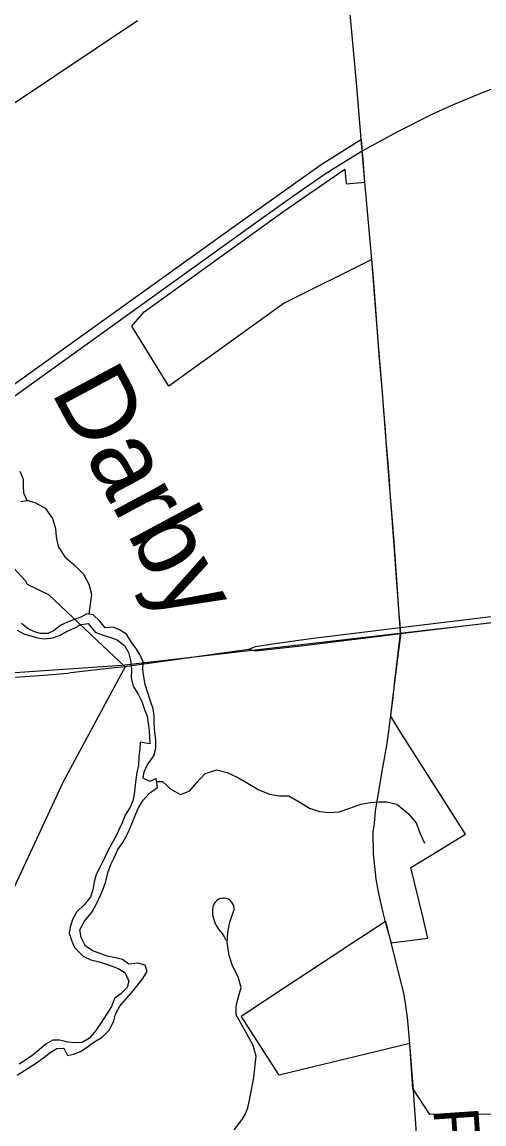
# Model space of a CAD drawing. Extents: x 114843 to 284848, y 317643 to 566895.
# Drawn here: x 132414 to 135502, y 377735 to 385101 of the extents above; entities that cross this region are included whole.
import ezdxf

# ---------------------------------------------------------------- set-up
doc = ezdxf.new("R2010")
doc.units = 0
for name, color, linetype in [('GM_X_Corporation', 7, 'Continuous'), ('GM_X_County_Road', 7, 'Continuous'), ('GM_X_County_Road_Text', 7, 'Continuous'), ('GM_X_Major_River', 7, 'Continuous'), ('GM_X_Major_River_Text', 7, 'Continuous'), ('GM_X_Minor_River', 7, 'Continuous'), ('GM_X_Rail_Line', 7, 'Continuous'), ('GM_X_State_Route', 7, 'Continuous'), ('GM_X_Township_Road', 7, 'Continuous'), ('GM_X_US_Route', 7, 'Continuous')]:
    doc.layers.add(name, color=color, linetype=linetype)

msp = doc.modelspace()

# ---------------------------------------------------------------- linework, layer by layer
at = {"layer": 'GM_X_Corporation'}
for points in [[(131242.5, 383812.5), (133185.7, 385110.4)], [(136417, 377801.5), (135139.3, 377799), (135026.6, 377972.2), (135005.5, 378272.5), (134720.3, 378203.4), (134133.2, 378061.1), (133878.5, 378455.1), (134187.8, 378659.5), (134479.9, 378852.4), (134638.7, 378956.8), (134707.2, 379001.8), (134842.8, 379090.9), (134849.6, 379064.6), (134879.1, 378945.9), (135127.5, 378975.7), (135090.5, 379130), (135062, 379248.7), (135014.2, 379448.5), (135150.1, 379531.4), (135378.6, 379670.9), (135284.6, 379818.4), (134932.2, 380371.6), (134879.8, 380459.8), (134891.2, 380561.2), (134935.4, 380920.6), (134936.6, 380930.7), (134945.8, 381005.6), (134938.8, 381104.2), (134938.4, 381110.3), (134919.6, 381372), (134917.9, 381400.4), (134910.4, 381496.7), (134900.7, 381626), (134892.2, 381739.9), (134882, 381874.9), (134873.8, 381983.8), (134872.6, 382000.5), (134862.9, 382125.2), (134853.2, 382249.8), (134846.9, 382330.3), (134843.3, 382374.4), (134833.3, 382499), (134823.4, 382623.6), (134812.9, 382748.2), (134802.3, 382873.5), (134792.2, 382998.1), (134752.4, 383514.4), (134167.1, 383222.5), (133395.8, 382666.4), (133149.3, 383067.6), (133231, 383164.1), (134164.2, 383837.1), (134573.1, 384118.4), (134581.7, 384018.9), (134706.2, 384029.8), (134693.9, 384182.7), (134683.2, 384315.3), (134413.1, 384145.4), (134112.1, 383933), (133858.6, 383751.2), (132106.4, 382495.4)], [(132333.7, 381479.7), (132437.5, 381364.6), (132449.3, 381344.1), (132591.1, 381273.1), (132956.3, 380929.6), (133061.1, 380831), (133103.1, 380791.4), (133075.9, 380740.8), (132907.5, 380427.8), (132688.7, 380020.9), (132257, 379097.6)]]:
    msp.add_lwpolyline(points, dxfattribs=at)
at = {"layer": 'GM_X_County_Road'}
msp.add_line((135031.2, 377960.6), (135006.3, 378269.3), dxfattribs=at)
for points in [[(134844.5, 379086.7), (134828.2, 379147.5), (134799.5, 379275.4), (134781, 379372.1), (134763.7, 379540.3), (134760.4, 379684.4), (134769.7, 379743.4), (134778, 379827.1), (134790.2, 379907), (134825.9, 380117.8), (134855.4, 380277.8), (134892.9, 380568.5), (134906.2, 380694), (134944, 381014.2)], [(134883.6, 378939.7), (134881, 378949.9), (134844.5, 379086.7)], [(135006.3, 378269.3), (135000, 378347.8), (134990.8, 378445.7), (134978.1, 378543.3), (134966.2, 378607.7), (134883.6, 378939.7)], [(135167.5, 376007.2), (135123.1, 376618.3), (135100.9, 376977.1), (135034.2, 377923.9), (135031.2, 377960.6)]]:
    msp.add_lwpolyline(points, dxfattribs=at)
at = {"layer": 'GM_X_Major_River'}
for points in [[(132405.3, 381895.3), (132449.3, 381903.4), (132425.3, 381951.5), (132423.3, 381999.5), (132423.4, 382043.6), (132401.4, 382095.7)], [(133227.9, 380724.8), (133221.9, 380772.9), (133224, 380823), (133202, 380873.1), (133174, 380915.2), (133140.1, 380963.3), (133112.2, 381009.4), (133066.2, 381037.5), (133024.2, 381055.5), (132970.3, 381051.5), (132934.3, 381095.6), (132890.4, 381137.7), (132848.4, 381145.7), (132808.4, 381123.7), (132768.4, 381109.7), (132718.4, 381089.7), (132672.5, 381069.7), (132628.5, 381033.6), (132586.5, 381013.6), (132538.5, 381013.6), (132496.5, 381023.6), (132454.6, 381043.7), (132410.6, 381079.8)], [(132382.6, 381035.7), (132430.5, 381009.6), (132472.5, 380997.6), (132518.5, 380985.5), (132564.5, 380977.5), (132620.4, 380983.5), (132668.4, 381001.5), (132712.4, 381027.6), (132762.4, 381049.6), (132810.4, 381073.6), (132856.4, 381079.6), (132902.3, 381021.5), (132956.3, 381003.4), (133002.2, 380989.4), (133050.2, 380971.3), (133098.1, 380933.2), (133126.1, 380887.1), (133142, 380823), (133146, 380770.9), (133143.9, 380714.8), (133157.8, 380660.7), (133189.8, 380608.5), (133215.7, 380558.4), (133233.7, 380504.3), (133249.6, 380460.2), (133257.6, 380414.1), (133263.6, 380366), (133265.5, 380317.9), (133269.5, 380275.8), (133203.5, 380287.9)], [(132382, 378061.4), (132438, 378097.5), (132510, 378143.5), (132560, 378179.6), (132602, 378211.7), (132646, 378239.7), (132694, 378241.7), (132717.9, 378191.6), (132757.9, 378201.6), (132805.9, 378219.6), (132849.9, 378247.6), (132893.9, 378281.7), (132949.9, 378315.7), (132999.9, 378363.8), (133028, 378423.9), (133040, 378468), (133068, 378522.2), (133110.1, 378570.3), (133158.1, 378624.3), (133222.1, 378706.5), (133250.1, 378754.6), (133238.2, 378796.7), (133188.2, 378808.7), (133128.2, 378802.8), (133086.3, 378834.8), (133040.3, 378844.9), (132990.4, 378854.9), (132940.4, 378873), (132888.5, 378891), (132838.5, 378923.1), (132808.6, 378981.3), (132800.6, 379031.4), (132830.7, 379089.5), (132882.7, 379153.6), (132914.7, 379211.7), (132940.8, 379267.8), (132958.8, 379311.9), (132974.8, 379356), (132986.9, 379414.1), (133006.9, 379468.2), (133030.9, 379514.3), (133055, 379568.4), (133089, 379616.5), (133113, 379660.6), (133133, 379702.7), (133153.1, 379752.8), (133175.1, 379806.9), (133193.1, 379849), (133223.2, 379899.1), (133265.2, 379945.2), (133319.2, 379983.2), (133311.2, 380043.3), (133269.3, 380023.3), (133223.3, 380047.4), (133231.3, 380089.5), (133251.4, 380133.5), (133295.4, 380195.7), (133309.4, 380245.8), (133309.5, 380299.9), (133301.5, 380354), (133297.6, 380412.1), (133297.6, 380462.2), (133289.7, 380510.3), (133273.7, 380560.4), (133237.8, 380672.7), (133227.9, 380724.8)], [(133203.5, 380287.9), (133201.5, 380243.8), (133195.4, 380191.7), (133193.4, 380133.6), (133181.3, 380083.5), (133175.3, 380037.4), (133169.3, 379979.3), (133163.2, 379937.2), (133155.2, 379895.1), (133137.2, 379853), (133103.1, 379798.9), (133083.1, 379746.8), (133061.1, 379700.7), (133041, 379656.6), (133015, 379608.5), (132985, 379556.4), (132963, 379506.3), (132940.9, 379462.2), (132908.9, 379402.1), (132896.9, 379354), (132886.8, 379299.9), (132870.8, 379253.8), (132832.8, 379201.7), (132778.8, 379151.6), (132752.7, 379101.5), (132736.7, 379051.4), (132728.7, 379009.3), (132746.6, 378957.2), (132764.6, 378915.1), (132822.5, 378857), (132874.4, 378830.9), (132920.4, 378820.9), (132966.3, 378806.8), (133010.3, 378792.8), (133056.3, 378774.7), (133102.2, 378746.6), (133128.2, 378688.5), (133118.1, 378646.4), (133076.1, 378606.3), (133032.1, 378574.3), (133012.1, 378520.2), (132980, 378470.1), (132940, 378408), (132908, 378359.9), (132866, 378307.8), (132816, 378279.7), (132768, 378277.7), (132720, 378281.8), (132666.1, 378295.8), (132620.1, 378295.8), (132574.1, 378267.8), (132530.1, 378231.7), (132488.1, 378197.7), (132444.1, 378165.6), (132396.1, 378133.6)]]:
    msp.add_lwpolyline(points, dxfattribs=at)
at = {"layer": 'GM_X_Minor_River'}
for points in [[(132448.5, 381905), (132503.2, 381887.3), (132569.1, 381851.2), (132617.1, 381783.1), (132639, 381714.9), (132643, 381658.8), (132654.9, 381594.7), (132700.8, 381526.6), (132762.7, 381472.4), (132824.7, 381410.3), (132860.6, 381344.1), (132878.5, 381276), (132860.7, 381143.4)], [(133313.8, 380024), (133353.2, 380023.3), (133409.1, 379973.2), (133473.1, 379937.1), (133537, 379961.1), (133579.1, 380013.2), (133639.1, 380077.3), (133717.1, 380101.3), (133785, 380085.3), (133856.9, 380051.2), (133924.9, 380011), (133996.8, 379968.9), (134068.7, 379938.8), (134134.7, 379928.8), (134198.6, 379928.8), (134266.6, 379888.7), (134336.5, 379846.5), (134402.4, 379822.5), (134466.4, 379816.4), (134534.4, 379822.4), (134606.3, 379846.4), (134678.3, 379872.5), (134744.3, 379884.5), (134798.3, 379888.5), (134852.2, 379888.4), (134920.2, 379872.4), (134996.1, 379810.2), (135048, 379748.1), (135073.9, 379679.9), (135103.9, 379611.8)]]:
    msp.add_lwpolyline(points, dxfattribs=at)
at = {"layer": 'GM_X_Rail_Line'}
for points in [[(131896.5, 382265.1), (133699.5, 383561), (134030.8, 383798.9), (134230.2, 383941.8), (134420.6, 384072), (134497.2, 384121.5), (134575.5, 384171.6), (134677.8, 384233), (134827.6, 384316.6), (134930.9, 384372.4), (135150.9, 384482.3), (135298.8, 384549.8), (135492.3, 384630.5), (135681.9, 384700.9)], [(129506.6, 380556.5), (133082.1, 380801.3), (135985.5, 381135.4), (137907.6, 381341.1), (139453.6, 381470.5), (139976.5, 381530.3)]]:
    msp.add_lwpolyline(points, dxfattribs=at)
at = {"layer": 'GM_X_State_Route'}
for p, q in [((132740.7, 380751.7), (132951.4, 380776.4)), ((132951.4, 380776.4), (133099, 380793.7))]:
    msp.add_line(p, q, dxfattribs=at)
for points in [[(134887.3, 381784.2), (134852.9, 382241.4), (134820.8, 382652.6), (134798.8, 382912.9), (134763.2, 383389.4), (134692.7, 384181.5), (134651.8, 384669.4), (134617.3, 385059.6), (134600.7, 385222), (134586.5, 385318.8), (134574.8, 385383), (134561, 385446.8), (134479.7, 385796.4), (134372.8, 386239.1), (134260.4, 386720.5), (134190.2, 387007), (134152.8, 387166.4), (134044.7, 387642.6), (133856.7, 388486.2), (133566.8, 389719.1), (133404.8, 390420.3), (133346.7, 390665.9)], [(134944, 381014.2), (134942.3, 381053.7), (134887.3, 381784.2)], [(133929.4, 380908.4), (133974.7, 380897.3), (134299.9, 380933.1), (134944, 381014.2)], [(133099, 380793.7), (133326.2, 380823.1), (133929.4, 380908.4)], [(132369.5, 380721.7), (132559.3, 380735.2), (132719.6, 380749.2), (132740.7, 380751.7)]]:
    msp.add_lwpolyline(points, dxfattribs=at)
at = {"layer": 'GM_X_Township_Road'}
msp.add_lwpolyline([(133831.2, 377696.4), (133886, 377764), (133907.8, 377802.2), (133923.7, 377843), (133933.6, 377885.8), (133938.3, 377917), (133963.5, 378045.4), (133980.1, 378188.7), (133959.6, 378259.2), (133905.3, 378357.8), (133846.1, 378465), (133845.2, 378519.7), (133856.3, 378568.8), (133879.9, 378646), (133860, 378718.3), (133822.1, 378791.1), (133798.4, 378861.3), (133784.7, 378951), (133789.2, 379015.3), (133804.3, 379084.8), (133832.2, 379167.6), (133832, 379179.6), (133829.8, 379191.3), (133825.7, 379202.6), (133819.8, 379213), (133812.2, 379222.3), (133803.2, 379230.2), (133792.9, 379236.5), (133781.8, 379240.9), (133770.1, 379243.5), (133758.1, 379244.1), (133746.2, 379242.6), (133734.7, 379239.2), (133724, 379233.9), (133714.2, 379226.9), (133705.8, 379218.4), (133698.9, 379208.6), (133693.8, 379197.8), (133690.5, 379186.2), (133688.2, 379165), (133688.3, 379143.6), (133690.7, 379122.3), (133695.4, 379101.5), (133702.4, 379081.3), (133711.6, 379062), (133722.9, 379043.8), (133736, 379026.9), (133751.5, 379007.2), (133765, 378986.2), (133776.5, 378963.9)], dxfattribs=at)
at = {"layer": 'GM_X_US_Route'}
for p, q in [((132740.7, 380751.7), (132951.4, 380776.4)), ((132951.4, 380776.4), (133099, 380793.7))]:
    msp.add_line(p, q, dxfattribs=at)
for points in [[(134942.3, 381053.7), (136413.7, 381231.9), (136660.6, 381259.8), (136995.7, 381291.7), (137095.9, 381300.6)], [(134944, 381014.2), (135534, 381084.4), (136735.7, 381230.7), (137096.8, 381272.1)], [(133929.4, 380908.4), (133975.8, 380927.6), (134105.3, 380946.6), (134343.7, 380979.4), (134942.3, 381053.7)], [(133929.4, 380908.4), (133974.7, 380897.3), (134299.9, 380933.1), (134944, 381014.2)], [(133099, 380793.7), (133326.2, 380823.1), (133929.4, 380908.4)], [(132369.5, 380721.7), (132559.3, 380735.2), (132719.6, 380749.2), (132740.7, 380751.7)]]:
    msp.add_lwpolyline(points, dxfattribs=at)

# ---------------------------------------------------------------- texts
at = {"layer": 'GM_X_County_Road_Text'}
msp.add_text('P', height=300, rotation=273.88724, dxfattribs=at).set_placement((135163.3, 377834.6))
at = {"layer": 'GM_X_Major_River_Text'}
msp.add_text('Darby', height=500.09, rotation=298.22818, dxfattribs=at).set_placement((132603.4, 382631.9))

doc.saveas('drawing.dxf')
